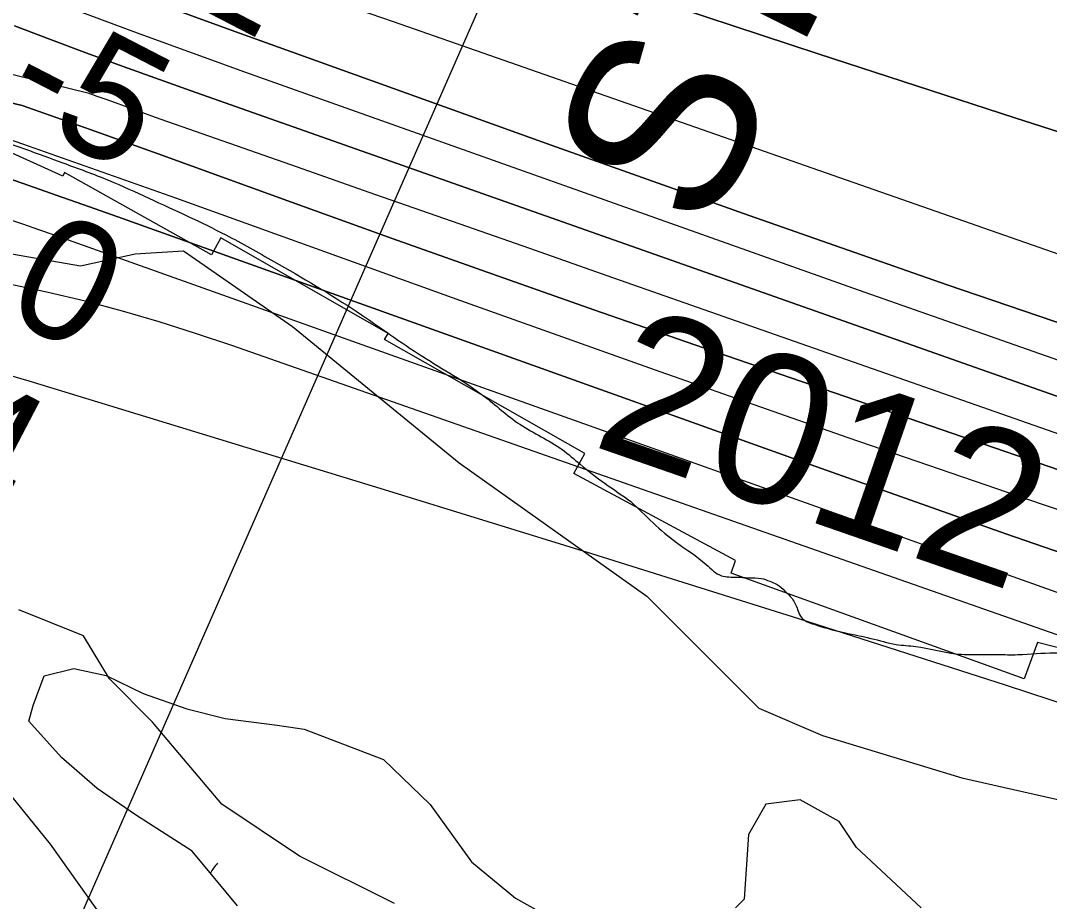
# Model space of a CAD drawing. Extents: x 3297772 to 3335630, y 634068 to 659439.
# Drawn here: x 3320374 to 3320942, y 645700 to 646187 of the extents above; entities that cross this region are included whole.
import ezdxf

# ---------------------------------------------------------------- set-up
doc = ezdxf.new("R2010")
doc.units = 0
for name, color, linetype in [('V-CHAN-NAID', 7, 'Continuous'), ('V-LEVE-TOET', 7, 'Continuous'), ('V-RIVR-EDGE', 7, 'Continuous'), ('V-RIVR-IDEN', 7, 'Continuous'), ('V-RIVR-RANG', 7, 'Continuous'), ('V-RRAP-RVMT', 7, 'Continuous'), ('V-SITE-VEGE', 7, 'Continuous'), ('V-TOPO-DPTH', 7, 'Continuous'), ('V-TOPO-MAJR', 7, 'Continuous'), ('V-TOPO-MINR', 7, 'Continuous'), ('V-TOPO-WATR', 7, 'Continuous'), ('V-WETL-SWMP', 7, 'Continuous')]:
    doc.layers.add(name, color=color, linetype=linetype)

msp = doc.modelspace()

# ---------------------------------------------------------------- linework, layer by layer
at = {"layer": 'V-LEVE-TOET'}
msp.add_lwpolyline([(3322034.1, 645097.89), (3322012.92, 645103.48), (3321869.83, 645117.48), (3321683.21, 645143.03), (3321566.21, 645154.84), (3321502.09, 645173.35), (3321387.29, 645208.88), (3321290.63, 645247.7), (3321198.76, 645281.02), (3321114.78, 645314.39), (3320957.19, 645368.58), (3320757.6, 645440.64), (3320620.62, 645484.7), (3320584.13, 645505.78), (3320543.62, 645536.3), (3320505.38, 645582.64), (3320452, 645645.46), (3320390.56, 645731.93), (3320330, 645806.55)], dxfattribs=at)
at = {"layer": 'V-RIVR-EDGE'}
for points in [[(3314761.96, 649274.13), (3314790.41, 649247.37), (3314813.75, 649224.65), (3314842.19, 649196.8), (3314862.25, 649176.28), (3314886.68, 649152.09), (3314900.17, 649138.17), (3314917.68, 649122.77), (3314932.63, 649107.75), (3314956.32, 649080.27), (3314980.03, 649058.28), (3315004.47, 649036.65), (3315016.5, 649023.47), (3315033.99, 649001.49), (3315053.68, 648981.34), (3315075.92, 648956.42), (3315089.04, 648943.6), (3315090.5, 648939.21), (3315095.23, 648931.52), (3315116.02, 648911.73), (3315165.62, 648868.83), (3315188.61, 648851.6), (3315212.7, 648837.28), (3315236.05, 648818.95), (3315259.03, 648798.78), (3315272.17, 648788.15), (3315288.96, 648777.87), (3315298.45, 648775.29), (3315308.31, 648771.25), (3315320.36, 648764.64), (3315332.04, 648756.2), (3315345.54, 648749.22), (3315365.99, 648738.57), (3315396.29, 648721.68), (3315420.02, 648711.02), (3315449.6, 648697.42), (3315476.26, 648687.12), (3315490.87, 648684.89), (3315496.72, 648684.15), (3315504.02, 648679.38), (3315514.6, 648672.04), (3315516.78, 648666.91), (3315520.77, 648653.38), (3315526.95, 648639.84), (3315536.79, 648627.02), (3315542.99, 648621.52), (3315546.65, 648621.15), (3315552.49, 648618.57), (3315560.15, 648612.71), (3315568.54, 648604.64), (3315578.02, 648595.85), (3315592.98, 648584.84), (3315611.6, 648575.66), (3315624.38, 648570.14), (3315634.97, 648566.83), (3315640.81, 648563.52), (3315648.49, 648562.41), (3315656.17, 648563.12), (3315662.38, 648563.84), (3315671.15, 648560.89), (3315676.25, 648556.12), (3315679.17, 648552.83), (3315684.29, 648552.08), (3315687.94, 648550.98), (3315695.94, 648534.87), (3315725.4, 648474.85), (3315731.95, 648461.31), (3315736.69, 648455.81), (3315746.53, 648446.65), (3315756.75, 648438.22), (3315765.49, 648425.77), (3315772.76, 648408.94), (3315789.52, 648388.06), (3315803.72, 648364.63), (3315814.28, 648346.69), (3315829.95, 648328.37), (3315850.74, 648307.49), (3315869.69, 648285.51), (3315901.78, 648253.62), (3315937.52, 648219.54), (3315960.49, 648195.36), (3315980.91, 648175.57), (3315989.31, 648173.35), (3316000.63, 648165.28), (3316008.65, 648158.32), (3316031.64, 648140.71), (3316054.63, 648124.21), (3316085.29, 648105.49), (3316118.5, 648083.11), (3316140.03, 648068.8), (3316157.19, 648061.81), (3316170.34, 648056.66), (3316187.12, 648044.92), (3316195.52, 648041.24), (3316205.38, 648037.93), (3316215.24, 648033.15), (3316238.61, 648020.67), (3316243.71, 648016.63), (3316255.02, 648007.47), (3316268.9, 648000.12), (3316287.88, 647988.38), (3316303.58, 647982.86), (3316316.73, 647978.44), (3316339.37, 647969.97), (3316356.17, 647962.25), (3316375.52, 647951.24), (3316396.32, 647938.03), (3316428.44, 647920.4), (3316474.07, 647891.41), (3316489.4, 647882.24), (3316507.65, 647873.42), (3316517.51, 647867.91), (3316537.95, 647856.89), (3316563.51, 647842.94), (3316578.83, 647832.3), (3316609.5, 647815.04), (3316632.86, 647802.19), (3316646.72, 647790.82), (3316669.34, 647772.49), (3316682.11, 647762.22), (3316696.35, 647755.24), (3316758.75, 647713.78), (3316797.81, 647691.02), (3316819.71, 647676.71), (3316836.86, 647665.7), (3316864.97, 647650.65), (3316895.64, 647634.12), (3316912.43, 647623.11), (3316940.9, 647606.59), (3316996.75, 647574.65), (3317044.57, 647546.75), (3317079.24, 647525.1), (3317111.36, 647506.38), (3317148.23, 647484.72), (3317188.38, 647460.86), (3317213.92, 647442.15), (3317231.44, 647430.41), (3317255.17, 647416.83), (3317274.14, 647402.16), (3317293.12, 647391.14), (3317310.28, 647384.52), (3317333.65, 647373.5), (3317372.71, 647350.37), (3317404.1, 647330.92), (3317490.98, 647282.82), (3317527.85, 647261.52), (3317547.19, 647249.78), (3317572.38, 647235.83), (3317600.86, 647222.6), (3317628.97, 647207.9), (3317656.71, 647189.92), (3317738.1, 647140.37), (3317755.27, 647133.39), (3317770.25, 647129.33), (3317784.85, 647122.71), (3317816.97, 647104.72), (3317840.71, 647094.79), (3317860.06, 647086.34), (3317887.44, 647070.92), (3317915.19, 647055.49), (3317952.07, 647039.68), (3317972.88, 647031.59), (3318008.3, 647014.32), (3318036.78, 647000.36), (3318074.38, 646981.62), (3318112.35, 646961.06), (3318142.65, 646943.44), (3318179.16, 646929.09), (3318205.1, 646919.89), (3318226.27, 646909.6), (3318257.67, 646892.34), (3318275.56, 646883.53), (3318288.34, 646879.47), (3318295.65, 646878.72), (3318317.19, 646868.8), (3318334.34, 646857.06), (3318347.84, 646845.7), (3318357.33, 646839.46), (3318416.47, 646806.41), (3318459.18, 646781.45), (3318477.06, 646771.9), (3318502.98, 646757.21), (3318530, 646743.26), (3318562.13, 646728.56), (3318605.95, 646708.71), (3318643.93, 646694.36), (3318672.78, 646684.05), (3318689.95, 646679.62), (3318708.95, 646676.28), (3318727.21, 646668.56), (3318754.96, 646656.8), (3318823.61, 646624.46), (3318845.88, 646613.07), (3318855.73, 646607.93), (3318871.06, 646596.56), (3318891.87, 646586.27), (3318910.49, 646578.55), (3318938.61, 646566.78), (3318967.1, 646557.57), (3318997.78, 646547.63), (3319022.25, 646539.16), (3319054.39, 646528.11), (3319074.84, 646519.66), (3319089.46, 646516.33), (3319112.47, 646508.23), (3319131.82, 646500.14), (3319166.88, 646486.53), (3319188.43, 646478.8), (3319196.47, 646478.41), (3319208.52, 646474.73), (3319216.19, 646471.42), (3319227.88, 646467), (3319243.95, 646462.21), (3319256.73, 646456.33), (3319262.2, 646449.74), (3319272.42, 646444.6), (3319289.22, 646438.34), (3319307.11, 646430.25), (3319322.08, 646420.71), (3319337.4, 646408.98), (3319358.2, 646395.03), (3319379.01, 646382.55), (3319389.6, 646379.97), (3319400.56, 646376.29), (3319407.49, 646370.42), (3319419.9, 646362.71), (3319436.33, 646355), (3319463.35, 646343.96), (3319503.52, 646327.78), (3319544.44, 646316.71), (3319579.51, 646307.12), (3319606.17, 646299.38), (3319635.03, 646290.9), (3319681.43, 646280.92), (3319730.75, 646269.46), (3319772.77, 646260.58), (3319801.26, 646254.66), (3319808.94, 646254.65), (3319821.73, 646251.32), (3319836.34, 646248), (3319850.96, 646245.77), (3319868.14, 646245.36), (3319890.79, 646242.38), (3319906.87, 646237.95), (3319922.21, 646232.07), (3319930.98, 646230.95), (3319937.92, 646232.03), (3319943.77, 646231.28), (3319960.57, 646225.03), (3319978.84, 646220.6), (3319994.55, 646217.63), (3320020.12, 646210.62), (3320049.71, 646202.51), (3320078.21, 646196.59), (3320106.71, 646192.13), (3320126.8, 646188.06), (3320144.34, 646184), (3320162.97, 646178.1), (3320179.77, 646173.67), (3320196.59, 646173.27), (3320205.36, 646171.42), (3320223.26, 646166.62), (3320274.75, 646148.95), (3320298.86, 646141.21), (3320341.6, 646127.21), (3320376.3, 646115.8), (3320397.48, 646108.07), (3320422.68, 646098.5), (3320444.95, 646088.58), (3320487.3, 646068.37), (3320513.95, 646053.68), (3320559.94, 646025.78), (3320596.07, 646001.2), (3320629.65, 645979.55), (3320649.72, 645963.78), (3320673.08, 645949.83), (3320682.93, 645941.77), (3320711.02, 645921.23)], [(3320711.02, 645921.23), (3320736.19, 645898.5), (3320752.61, 645886.4), (3320761, 645880.16), (3320769.41, 645879.41), (3320775.99, 645879.03), (3320782.93, 645878.65), (3320787.68, 645877.17), (3320791.7, 645875.34), (3320796.07, 645871.67), (3320800.45, 645866.91), (3320803.36, 645860.68), (3320805.18, 645857.02), (3320812.11, 645853.35), (3320826.36, 645849.3), (3320843.53, 645845.6), (3320857.41, 645842.27), (3320868.38, 645841.15), (3320890.3, 645837.07), (3320903.46, 645836.68), (3320913.33, 645836.65), (3320924.66, 645836.62), (3320944.77, 645837.67), (3320965.97, 645836.52), (3320996.31, 645837.18), (3321012.03, 645838.6), (3321023.36, 645837.11), (3321029.2, 645834.54), (3321031.02, 645832.34), (3321036.14, 645830.86), (3321054.77, 645826.07), (3321096.79, 645817.56), (3321119.07, 645813.11), (3321122.88, 645812.17)]]:
    msp.add_spline(points, degree=3, dxfattribs=at)
at = {"layer": 'V-RIVR-RANG'}
msp.add_line((3320388.1, 645648.64), (3320792.65, 646570.8), dxfattribs=at)
at = {"layer": 'V-RRAP-RVMT'}
for p, q in [((3320397.4, 646100.8), (3320311.77, 646139.39)), ((3320398.4, 646102.73), (3320397.4, 646100.8)), ((3320479.4, 646057.35), (3320398.4, 646102.73)), ((3320484.64, 646066.66), (3320479.4, 646057.35)), ((3320576.98, 646013.95), (3320484.64, 646066.66)), ((3320575.03, 646010.52), (3320576.98, 646013.95)), ((3320685.56, 645947.7), (3320575.03, 646010.52)), ((3320679.48, 645936.62), (3320685.56, 645947.7)), ((3320768.85, 645888.53), (3320679.48, 645936.62)), ((3320766.31, 645881.61), (3320768.85, 645888.53)), ((3320928.14, 645823.2), (3320766.31, 645881.61)), ((3320935.45, 645843.29), (3320928.14, 645823.2)), ((3321059.53, 645811.34), (3320935.45, 645843.29))]:
    msp.add_line(p, q, dxfattribs=at)
at = {"layer": 'V-SITE-VEGE'}
for points in [[(3320320.22, 646066.29), (3320407.17, 646051.24), (3320437.27, 646057.93), (3320464.02, 646059.6), (3320524.21, 646017.79), (3320616.19, 645942.52), (3320719.86, 645868.92), (3320781.73, 645807.03), (3320816.84, 645791.97), (3320893.76, 645768.56), (3321051.86, 645732.96)], [(3320580.45, 645699.18), (3320528, 645725.41), (3320485.09, 645754.04), (3320446.94, 645799.36), (3320423.11, 645823.21), (3320408.8, 645847.06), (3320373.04, 645861.37)], [(3320871.29, 645696.79), (3320835.53, 645730.18), (3320826, 645744.5), (3320804.54, 645756.42), (3320785.47, 645754.04), (3320775.93, 645737.34), (3320773.55, 645701.56), (3320768.78, 645696.79)]]:
    msp.add_lwpolyline(points, dxfattribs=at)
at = {"layer": 'V-TOPO-DPTH'}
for points in [[(3322248.86, 645557.75), (3321682.82, 645697.91), (3321649.75, 645706.35), (3321616.76, 645715.11), (3321583.9, 645724.34), (3321551.13, 645733.88), (3321491.66, 645751.66), (3321488.7, 645752.57), (3321485.74, 645753.5), (3321482.79, 645754.47), (3321479.85, 645755.46), (3320746.37, 646007.69), (3320690.58, 646027.03), (3320634.85, 646046.57), (3320579.23, 646066.39), (3320523.68, 646086.4), (3320487.54, 646099.53), (3320450.07, 646113.04), (3320412.57, 646126.45), (3320375.02, 646139.7), (3319509.57, 646345.75)], [(3319509.57, 646345.75), (3320375.02, 646139.7), (3320412.57, 646126.45), (3320450.07, 646113.04), (3320487.54, 646099.53), (3320523.68, 646086.4), (3320579.23, 646066.39), (3320634.85, 646046.57), (3320690.58, 646027.03), (3320746.37, 646007.69), (3321479.85, 645755.46), (3321482.79, 645754.47), (3321485.74, 645753.5), (3321488.7, 645752.57), (3321491.66, 645751.66), (3321551.13, 645733.88), (3321583.9, 645724.34), (3321616.76, 645715.11), (3321649.75, 645706.35), (3321682.82, 645697.91), (3322248.86, 645557.75)], [(3322305.58, 645758.18), (3321764.22, 645883.07), (3321726.82, 645891.83), (3321689.45, 645900.76), (3321652.15, 645909.93), (3321614.89, 645919.28), (3321553.5, 645934.9), (3321546.98, 645936.62), (3321540.48, 645938.41), (3321534.01, 645940.3), (3321527.56, 645942.26), (3321140.82, 646063.51), (3321031.87, 646098), (3320923.05, 646132.88), (3320814.43, 646168.37), (3320705.93, 646204.26), (3320538.54, 646260.14), (3320513.86, 646268.44), (3320489.2, 646276.82), (3320464.59, 646285.31), (3320440, 646293.88), (3320288.19, 646347.19)], [(3322305.58, 645758.18), (3321764.22, 645883.07), (3321726.82, 645891.83), (3321689.45, 645900.76), (3321652.15, 645909.93), (3321614.89, 645919.28), (3321553.5, 645934.9), (3321546.98, 645936.62), (3321540.48, 645938.41), (3321534.01, 645940.3), (3321527.56, 645942.26), (3321140.82, 646063.51), (3321031.87, 646098), (3320923.05, 646132.88), (3320814.43, 646168.37), (3320705.93, 646204.26), (3320538.54, 646260.14), (3320513.86, 646268.44), (3320489.2, 646276.82), (3320464.59, 646285.31), (3320440, 646293.88), (3320288.19, 646347.19)], [(3320249.61, 646312.55), (3320459.02, 646230.09), (3320462.08, 646228.89), (3320465.14, 646227.71), (3320468.22, 646226.55), (3320471.29, 646225.4), (3320503.23, 646213.58), (3320522.3, 646206.58), (3320541.4, 646199.65), (3320560.53, 646192.83), (3320579.69, 646186.08), (3321050.01, 646021.81)], [(3320249.61, 646312.55), (3320459.02, 646230.09), (3320462.08, 646228.89), (3320465.14, 646227.71), (3320468.22, 646226.55), (3320471.29, 646225.4), (3320503.23, 646213.58), (3320522.3, 646206.58), (3320541.4, 646199.65), (3320560.53, 646192.83), (3320579.69, 646186.08), (3321050.01, 646021.81)], [(3320320.62, 646245.27), (3320409.58, 646211.25), (3320429.21, 646203.81), (3320448.87, 646196.45), (3320468.58, 646189.21), (3320488.32, 646182.06), (3320667.01, 646117.88), (3320776.25, 646079.1), (3320885.68, 646040.85), (3320995.38, 646003.39), (3321105.27, 645966.46), (3321486.43, 645839.91), (3321497.79, 645836.24), (3321509.19, 645832.7), (3321520.64, 645829.35), (3321532.13, 645826.13), (3321670.92, 645788.42), (3321752.07, 645767.45), (3321833.52, 645747.84), (3321915.44, 645730.25)], [(3321915.44, 645730.25), (3321833.52, 645747.84), (3321752.07, 645767.45), (3321670.92, 645788.42), (3321532.13, 645826.13), (3321520.64, 645829.35), (3321509.19, 645832.7), (3321497.79, 645836.24), (3321486.43, 645839.91), (3321105.27, 645966.46), (3320995.38, 646003.39), (3320885.68, 646040.85), (3320776.25, 646079.1), (3320667.01, 646117.88), (3320488.32, 646182.06), (3320468.58, 646189.21), (3320448.87, 646196.45), (3320429.21, 646203.81), (3320409.58, 646211.25), (3320320.62, 646245.27)], [(3322208.37, 645603.51), (3321559, 645778.18), (3321528.51, 645786.6), (3321498.1, 645795.27), (3321467.8, 645804.33), (3321437.58, 645813.66), (3321363.9, 645836.91), (3321297.01, 645858.39), (3321230.27, 645880.32), (3321163.75, 645902.91), (3321097.38, 645925.95), (3320470.77, 646147.01), (3320450.7, 646154.16), (3320430.65, 646161.39), (3320410.65, 646168.74), (3320390.68, 646176.18), (3320370.75, 646183.73)], [(3320370.75, 646183.73), (3320390.68, 646176.18), (3320410.65, 646168.74), (3320430.65, 646161.39), (3320450.7, 646154.16), (3320470.77, 646147.01), (3321097.38, 645925.95), (3321163.75, 645902.91), (3321230.27, 645880.32), (3321297.01, 645858.39), (3321363.9, 645836.91), (3321437.58, 645813.66), (3321467.8, 645804.33), (3321498.1, 645795.27), (3321528.51, 645786.6), (3321559, 645778.18), (3322208.37, 645603.51)], [(3322048.79, 645558.18), (3321516.74, 645706.53), (3321496.03, 645712.44), (3321475.38, 645718.53), (3321454.81, 645724.88), (3321434.29, 645731.41), (3321251.87, 645790.71), (3321140.35, 645827.51), (3321029.05, 645864.96), (3320918.09, 645903.39), (3320807.34, 645942.47), (3320430.32, 646077.38), (3320412.05, 646083.87), (3320393.77, 646090.3), (3320375.45, 646096.64), (3320357.11, 646102.92)]]:
    msp.add_lwpolyline(points, dxfattribs=at)
at = {"layer": 'V-TOPO-MAJR'}
msp.add_lwpolyline([(3320362.13, 645992.54), (3320378.69, 645987.81), (3320574.83, 645927.87), (3320689.26, 645892.47), (3320803.53, 645856.56), (3320917.55, 645819.87), (3321031.4, 645782.67), (3321433.08, 645649.91), (3321443.09, 645646.63), (3321453.12, 645643.38), (3321463.17, 645640.19), (3321473.23, 645637.04), (3321940.12, 645491.92)], dxfattribs=at)
at = {"layer": 'V-TOPO-MINR'}
for points in [[(3319500.42, 646370.27), (3320411.16, 646146.79), (3320416.2, 646145), (3320421.23, 646143.19), (3320426.26, 646141.36), (3320431.28, 646139.53), (3320436.31, 646137.69), (3320441.34, 646135.87), (3320446.37, 646134.07), (3320451.42, 646132.29), (3320526.81, 646105.89), (3320569.55, 646090.92), (3320612.29, 646075.95), (3320655.03, 646060.97), (3320697.77, 646045.99), (3321358.77, 645814.25)], [(3320288.19, 646347.19), (3320440, 646293.88), (3320464.59, 646285.31), (3320489.2, 646276.82), (3320513.86, 646268.44), (3320538.54, 646260.14), (3320705.93, 646204.26), (3320814.43, 646168.37), (3320923.05, 646132.88), (3321031.87, 646098), (3321140.82, 646063.51), (3321527.56, 645942.26), (3321534.01, 645940.3), (3321540.48, 645938.41), (3321546.98, 645936.62), (3321553.5, 645934.9), (3321614.89, 645919.28), (3321652.15, 645909.93), (3321689.45, 645900.76), (3321726.82, 645891.83), (3321764.22, 645883.07), (3322305.58, 645758.18)], [(3320249.61, 646312.55), (3320459.02, 646230.09), (3320462.08, 646228.89), (3320465.14, 646227.71), (3320468.22, 646226.55), (3320471.29, 646225.4), (3320503.23, 646213.58), (3320522.3, 646206.58), (3320541.4, 646199.65), (3320560.53, 646192.83), (3320579.69, 646186.08), (3321050.01, 646021.81)], [(3320320.62, 646245.27), (3320409.58, 646211.25), (3320429.21, 646203.81), (3320448.87, 646196.45), (3320468.58, 646189.21), (3320488.32, 646182.06), (3320667.01, 646117.88), (3320776.25, 646079.1), (3320885.68, 646040.85), (3320995.38, 646003.39), (3321105.27, 645966.46), (3321486.43, 645839.91), (3321497.79, 645836.24), (3321509.19, 645832.7), (3321520.64, 645829.35), (3321532.13, 645826.13), (3321670.92, 645788.42), (3321752.07, 645767.45), (3321833.52, 645747.84), (3321915.44, 645730.25)], [(3320355.73, 646210.87), (3320382.41, 646200.77), (3320411.16, 646189.98), (3320439.95, 646179.31), (3320468.81, 646168.81), (3320497.71, 646158.44), (3320836.4, 646038.01), (3320947.1, 645999.19), (3321058.01, 645961.02), (3321169.26, 645923.82), (3321280.72, 645887.27), (3321464.14, 645828.01), (3321484.11, 645821.72), (3321504.13, 645815.64), (3321524.25, 645809.86), (3321544.42, 645804.29), (3321922.87, 645702.78)], [(3320370.75, 646183.73), (3320390.68, 646176.18), (3320410.65, 646168.74), (3320430.65, 646161.39), (3320450.7, 646154.16), (3320470.77, 646147.01), (3321097.38, 645925.95), (3321163.75, 645902.91), (3321230.27, 645880.32), (3321297.01, 645858.39), (3321363.9, 645836.91), (3321437.58, 645813.66), (3321467.8, 645804.33), (3321498.1, 645795.27), (3321528.51, 645786.6), (3321559, 645778.18), (3322208.37, 645603.51)], [(3320347.04, 646128.29), (3320375.21, 646118.55), (3320403.36, 646108.73), (3320431.46, 646098.78), (3320459.53, 646088.75), (3320616.92, 646032.1), (3320723.79, 645994.06), (3320830.83, 645956.51), (3320938.14, 645919.71), (3321045.61, 645883.4), (3321459.95, 645745.05), (3321470.56, 645741.57), (3321481.2, 645738.19), (3321491.89, 645734.94), (3321502.6, 645731.78), (3321675.59, 645681.89), (3321773, 645654.55), (3321870.65, 645628.14), (3321968.67, 645603.12)], [(3320357.11, 646102.92), (3320375.45, 646096.64), (3320393.77, 646090.3), (3320412.05, 646083.87), (3320430.32, 646077.38), (3320807.34, 645942.47), (3320918.09, 645903.39), (3321029.05, 645864.96), (3321140.35, 645827.51), (3321251.87, 645790.71), (3321434.29, 645731.41), (3321454.81, 645724.88), (3321475.38, 645718.53), (3321496.03, 645712.44), (3321516.74, 645706.53), (3322048.79, 645558.18)], [(3320367.48, 646077.04), (3320375.71, 646074.24), (3320383.94, 646071.41), (3320392.15, 646068.54), (3320400.35, 646065.64), (3321110.87, 645812.38), (3321170.06, 645791.61), (3321229.37, 645771.21), (3321288.88, 645751.38), (3321348.52, 645731.93), (3321402.66, 645714.56), (3321435.39, 645704.27), (3321468.18, 645694.24), (3321501.1, 645684.59), (3321534.09, 645675.19), (3321869.11, 645581.85), (3321935.11, 645563.6)], [(3320368.62, 646041.06), (3320389.26, 646036.78), (3320409.79, 646031.94), (3320430.16, 646026.42), (3320450.43, 646020.56), (3320470.54, 646014.18), (3320490.55, 646007.45), (3320909.37, 645860.65), (3320996.55, 645830.04)]]:
    msp.add_lwpolyline(points, dxfattribs=at)
at = {"layer": 'V-TOPO-WATR'}
msp.add_lwpolyline([(3319509.57, 646345.75), (3320375.02, 646139.7), (3320412.57, 646126.45), (3320450.07, 646113.04), (3320487.54, 646099.53), (3320523.68, 646086.4), (3320579.23, 646066.39), (3320634.85, 646046.57), (3320690.58, 646027.03), (3320746.37, 646007.69), (3321479.85, 645755.46), (3321482.79, 645754.47), (3321485.74, 645753.5), (3321488.7, 645752.57), (3321491.66, 645751.66), (3321551.13, 645733.88), (3321583.9, 645724.34), (3321616.76, 645715.11), (3321649.75, 645706.35), (3321682.82, 645697.91), (3322248.86, 645557.75)], dxfattribs=at)
at = {"layer": 'V-WETL-SWMP'}
for points in [[(3320493.9, 645697.88), (3320468.76, 645728.08), (3320437.46, 645748.11), (3320416.32, 645762.77), (3320396.73, 645779.76), (3320378.67, 645799.89), (3320380.95, 645808.47), (3320387.06, 645824.88), (3320403.39, 645828.89), (3320421.33, 645825.12), (3320441.66, 645815.13), (3320465.87, 645806.74), (3320486.94, 645801.43), (3320515.78, 645797.74), (3320530.6, 645795.51), (3320574.34, 645778.68)], [(3320574.34, 645778.68), (3320600.22, 645753.94), (3320623.04, 645722.16), (3320647.32, 645702.08), (3320672.35, 645688.23)]]:
    msp.add_lwpolyline(points, dxfattribs=at)
msp.add_arc((3320509.41, 645698.41), 35.25, 139.2282, 150.1293, dxfattribs=at)

# ---------------------------------------------------------------- texts
at = {"layer": 'V-CHAN-NAID'}
msp.add_text('ST. LOUIS PLANTATION RANGE REAR', height=100, rotation=63.3285, dxfattribs=at).set_placement((3320752.73, 646067.09))
at = {"layer": 'V-RIVR-IDEN'}
msp.add_text('2012', height=83, rotation=340.8511, dxfattribs=at).set_placement((3320688.31, 645952.41))
at = {"layer": 'V-RIVR-RANG'}
for s, rotation, p in [('-31', 332.6861, (3320392.32, 646234.97)), ('-5', 332.6861, (3320361.44, 646138.37)), ('20.0', 332.3983, (3320252.66, 646082.69)), ('30.4', 332.3983, (3320209.12, 645992.61))]:
    msp.add_text(s, height=67, rotation=rotation, dxfattribs=at).set_placement(p)

doc.saveas('drawing.dxf')
